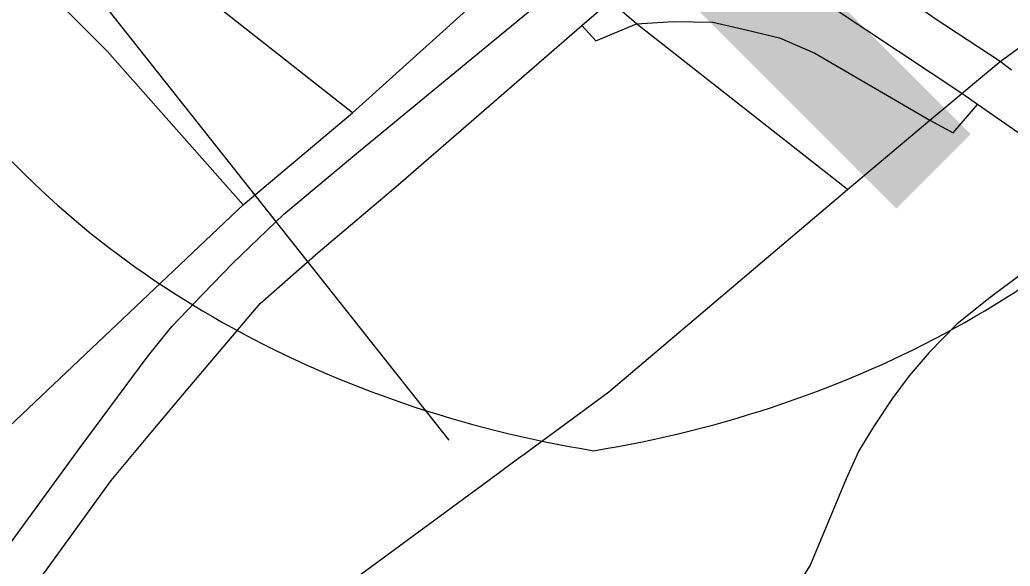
# Model space of a CAD drawing. Extents: x -8.2 to 38.5, y -0.1 to 21.9.
# Drawn here: x 7.5964 to 7.819, y 14.085 to 14.2077 of the extents above; entities that cross this region are included whole.
import ezdxf

# ---------------------------------------------------------------- set-up
doc = ezdxf.new("R2010")
doc.units = 0
for name, color, linetype in [('GM_X_Airport_Location_Class_3', 7, 'Continuous'), ('GM_X_County_Subdivision_Text', 7, 'Continuous'), ('GM_X_Interstate_Location', 7, 'Continuous'), ('GM_X_State_Location', 7, 'Continuous'), ('GM_X_Township_Text', 7, 'Continuous'), ('GM_X_Unincorporated_Location', 7, 'Continuous'), ('GM_X_US_Location', 7, 'Continuous')]:
    doc.layers.add(name, color=color, linetype=linetype)

msp = doc.modelspace()

# ---------------------------------------------------------------- linework, layer by layer
at = {"layer": 'GM_X_Airport_Location_Class_3'}
for points in [[(7.58734, 14.08074), (7.61001, 14.11165), (7.62508, 14.13194), (7.63058, 14.13888), (7.63759, 14.14611), (7.64432, 14.15306), (7.65574, 14.16405), (7.67303, 14.17844), (7.71584, 14.2138), (7.72129, 14.2184), (7.74152, 14.23541), (7.75129, 14.24394), (7.76561, 14.25783), (7.77051, 14.26174), (7.80724, 14.29436), (7.8446, 14.32702)], [(7.81104, 14.19354), (7.81682, 14.19834), (7.83374, 14.2107), (7.90137, 14.2622)], [(7.62598, 14.11507), (7.63382, 14.12443), (7.65043, 14.14403), (7.6635, 14.15547), (7.68093, 14.17018), (7.72275, 14.20642), (7.72915, 14.21193), (7.73082, 14.21326)], [(7.78248, 14.16964), (7.80095, 14.18515), (7.80816, 14.19114), (7.81104, 14.19354)], [(7.70802, 14.10887), (7.70978, 14.11017), (7.72883, 14.12416), (7.78248, 14.16964)], [(7.59713, 14.0769), (7.61693, 14.10427), (7.62598, 14.11507)], [(7.63086, 14.05218), (7.67016, 14.08105), (7.69735, 14.10103), (7.70186, 14.10435), (7.70802, 14.10887)]]:
    msp.add_lwpolyline(points, dxfattribs=at)
at = {"layer": 'GM_X_County_Subdivision_Text'}
for centre, start_param, end_param in [((7.76982, 14.28493), 2.911027, 4.511031), ((7.68104, 14.28493), 4.913747, 6.513751)]:
    msp.add_ellipse(centre, major_axis=(0.22195, 0), ratio=0.8, start_param=start_param, end_param=end_param, dxfattribs=at)
at = {"layer": 'GM_X_Interstate_Location'}
msp.add_lwpolyline([(7.72275, 14.20642), (7.72587, 14.20299), (7.73504, 14.2068), (7.74336, 14.20733), (7.75217, 14.20718), (7.75997, 14.20541), (7.7672, 14.20371), (7.77515, 14.20024), (7.80095, 14.18515), (7.80622, 14.18233), (7.81173, 14.18869)], dxfattribs=at)
at = {"layer": 'GM_X_State_Location'}
for points in [[(7.93456, 14.10344), (7.81173, 14.18869), (7.80816, 14.19114), (7.75079, 14.22928), (7.74152, 14.23541), (7.73225, 14.24154), (7.72168, 14.24858), (7.69395, 14.26703), (7.63592, 14.30645), (7.61157, 14.32329), (7.58635, 14.34049), (7.55969, 14.36043), (7.55022, 14.36975), (7.53794, 14.38276), (7.52277, 14.40465)], [(7.81937, 14.19643), (7.81682, 14.19834), (7.80199, 14.20811), (7.77245, 14.22909)]]:
    msp.add_lwpolyline(points, dxfattribs=at)
at = {"layer": 'GM_X_Township_Text'}
for points in [[(7.78248, 14.16964), (7.73504, 14.2068), (7.72915, 14.21193), (7.72129, 14.2184), (7.71342, 14.22487), (7.66541, 14.26094), (7.56065, 14.34258)], [(7.67119, 14.18682), (7.62985, 14.21943), (7.59332, 14.2459), (7.52002, 14.30163)], [(7.64662, 14.16616), (7.61604, 14.20069), (7.60329, 14.21351), (7.57721, 14.2408)], [(7.58832, 14.1111), (7.64662, 14.16616), (7.67119, 14.18682), (7.71342, 14.22487)]]:
    msp.add_lwpolyline(points, dxfattribs=at)
at = {"layer": 'GM_X_US_Location'}
for points in [[(7.6508, 14.87931), (7.63411, 14.84514), (7.60331, 14.80239), (7.59374, 14.78429), (7.56327, 14.70683), (7.54672, 14.6865), (7.52791, 14.66316), (7.49782, 14.63455), (7.4775, 14.61045), (7.45718, 14.57883), (7.43762, 14.54946), (7.42859, 14.50805), (7.4316, 14.47868), (7.43611, 14.45835), (7.43837, 14.44028), (7.45341, 14.41543), (7.69286, 14.11335)], [(7.82939, 14.15644), (7.81422, 14.14517), (7.80705, 14.13936), (7.80083, 14.133), (7.79632, 14.12774), (7.79242, 14.12255), (7.78832, 14.11633), (7.78504, 14.11093), (7.78217, 14.10464), (7.77418, 14.08537), (7.7698, 14.07833), (7.76441, 14.06911), (7.75949, 14.06275), (7.75327, 14.05592), (7.74637, 14.04895), (7.73707, 14.0415), (7.71008, 14.02039), (7.64871, 13.97269), (7.63827, 13.96446)]]:
    msp.add_lwpolyline(points, dxfattribs=at)

# ---------------------------------------------------------------- texts
at = {"layer": 'GM_X_Unincorporated_Location'}
msp.add_text('H', height=0.18939, rotation=45.0018, dxfattribs=at).set_placement((7.77875, 14.15064))

doc.saveas('drawing.dxf')
